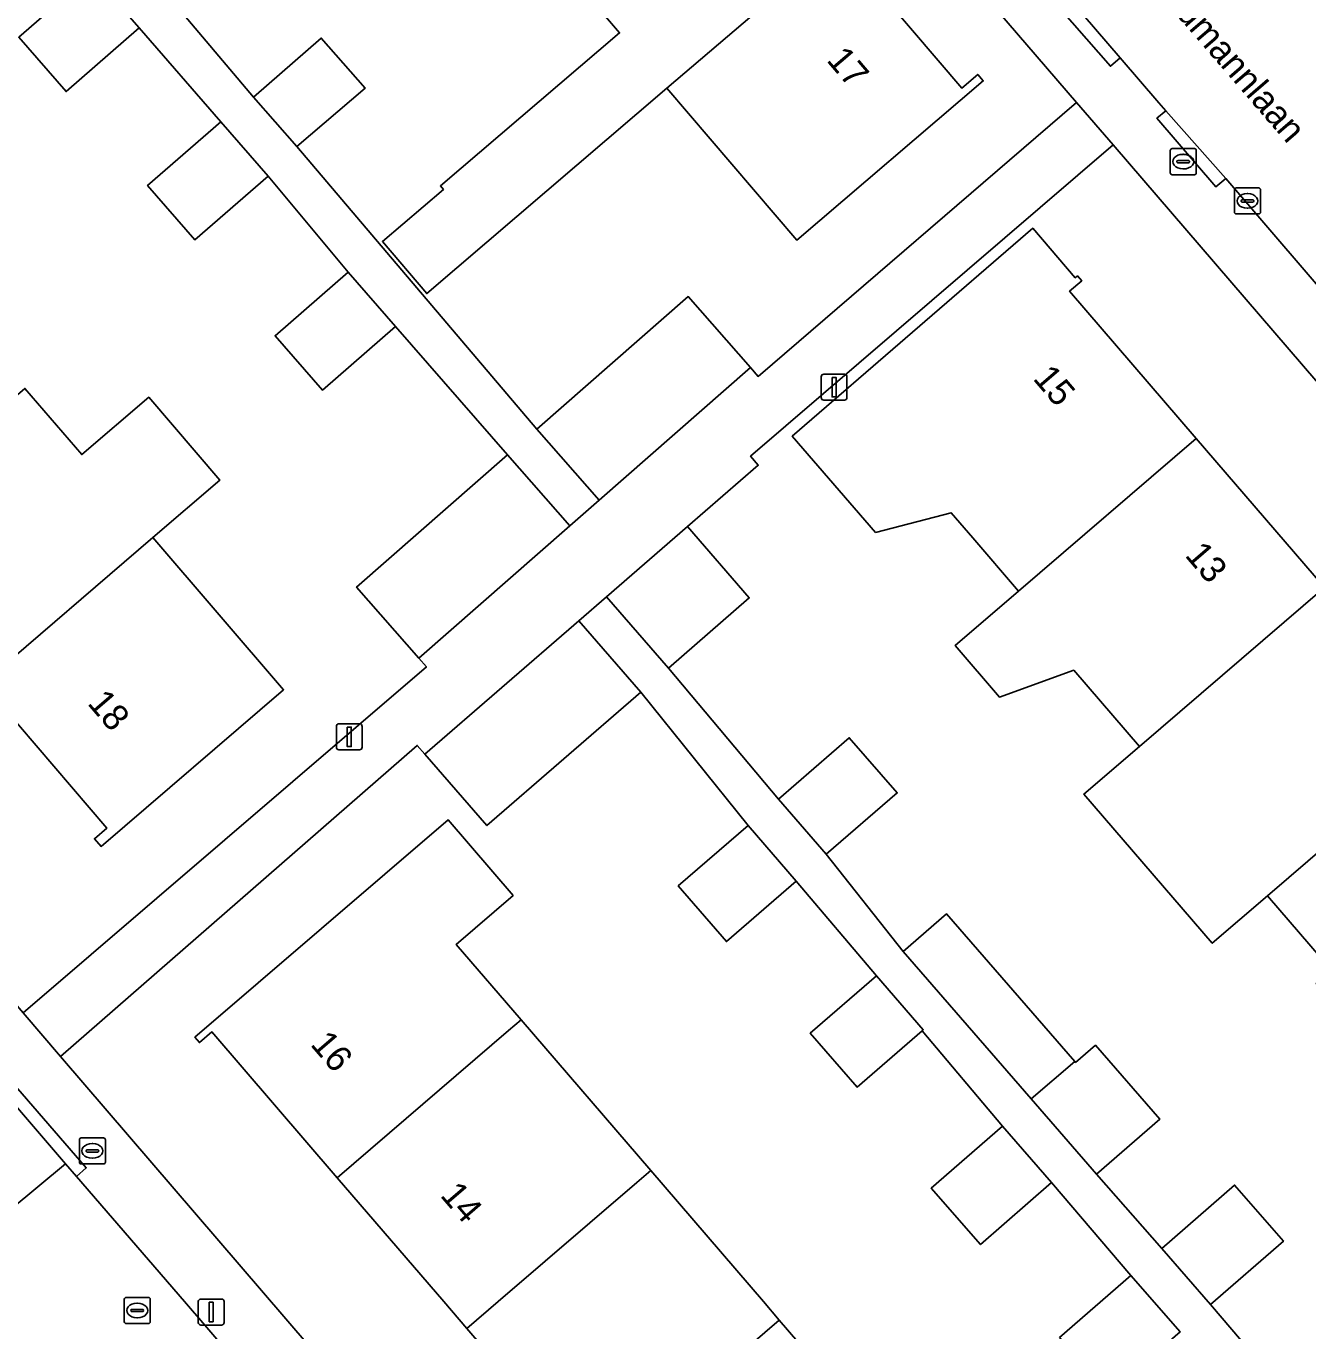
# Model space of a CAD drawing. Extents: x 159352 to 160617, y 385888 to 387323.
# Drawn here: x 160134.7 to 160183.9, y 386498.9 to 386548.9 of the extents above; entities that cross this region are included whole.
import ezdxf

# ---------------------------------------------------------------- set-up
doc = ezdxf.new("R2010")
doc.units = 0
for name, color, linetype in [('IMGEO_Brandkraan', 7, 'Continuous'), ('IMGEO_Erf', 7, 'Continuous'), ('IMGEO_Kolk', 7, 'Continuous'), ('IMGEO_Lichtmast', 7, 'Continuous'), ('IMGEO_Openbare_ruimte_label', 7, 'Continuous'), ('IMGEO_Pand', 7, 'Continuous'), ('IMGEO_Pand_nummerreeks', 7, 'Continuous'), ('IMGEO_Rijbaan_lokaal_open', 7, 'Continuous'), ('IMGEO_Rioolput', 7, 'Continuous'), ('IMGEO_Voetpad_open', 7, 'Continuous')]:
    doc.layers.add(name, color=color, linetype=linetype)

msp = doc.modelspace()

# ---------------------------------------------------------------- linework, layer by layer
at = {"layer": 'IMGEO_Brandkraan'}
for p, q in [((160178.599, 386543.302), (160178.599, 386544.154)), ((160178.674, 386544.228), (160179.526, 386544.228)), ((160179.6, 386544.154), (160179.6, 386543.302)), ((160178.858, 386543.722), (160178.858, 386543.734)), ((160179.296, 386543.685), (160178.898, 386543.685)), ((160178.901, 386543.771), (160179.299, 386543.771)), ((160179.087, 386544.008), (160179.112, 386544.008)), ((160179.342, 386543.734), (160179.342, 386543.722)), ((160179.526, 386543.228), (160178.674, 386543.228)), ((160179.11, 386543.448), (160179.085, 386543.448)), ((160136.774, 386505.356), (160136.774, 386506.208)), ((160136.849, 386506.282), (160137.701, 386506.282)), ((160137.262, 386506.062), (160137.287, 386506.062)), ((160137.775, 386506.208), (160137.775, 386505.356)), ((160137.033, 386505.776), (160137.033, 386505.788)), ((160137.471, 386505.739), (160137.073, 386505.739)), ((160137.076, 386505.825), (160137.474, 386505.825)), ((160137.517, 386505.788), (160137.517, 386505.776)), ((160137.701, 386505.282), (160136.849, 386505.282)), ((160137.285, 386505.502), (160137.26, 386505.502))]:
    msp.add_line(p, q, dxfattribs=at)
for points in [[(160178.599, 386543.302), (160178.599, 386544.154)], [(160178.674, 386544.228), (160179.526, 386544.228)], [(160179.6, 386544.154), (160179.6, 386543.302)], [(160179.526, 386543.228), (160178.674, 386543.228)], [(160136.774, 386505.356), (160136.774, 386506.208)], [(160136.849, 386506.282), (160137.701, 386506.282)], [(160137.775, 386506.208), (160137.775, 386505.356)], [(160137.701, 386505.282), (160136.849, 386505.282)]]:
    msp.add_lwpolyline(points, dxfattribs=at)
for centre, radius, start, end in [((160178.676, 386544.152), 0.0765, 91.552, 178.448), ((160178.676, 386544.152), 0.0765, 91.552, 178.448), ((160179.524, 386544.152), 0.0765, 1.552, 88.448), ((160179.524, 386544.152), 0.0765, 1.552, 88.448), ((160178.898, 386543.731), 0.0403, 85.8775, 175.7526), ((160178.895, 386543.721), 0.0366, 178.938, 274.7102), ((160179.299, 386543.728), 0.043, 264.8664, 352.4533), ((160179.303, 386543.733), 0.0386, 1.7309, 96.639), ((160178.676, 386543.304), 0.0765, 181.552, 268.448), ((160178.676, 386543.304), 0.0765, 181.552, 268.448), ((160179.524, 386543.304), 0.0765, 271.552, 358.448), ((160179.524, 386543.304), 0.0765, 271.552, 358.448), ((160136.851, 386506.206), 0.0765, 91.552, 178.448), ((160136.851, 386506.206), 0.0765, 91.552, 178.448), ((160137.699, 386506.206), 0.0765, 1.552, 88.448), ((160137.699, 386506.206), 0.0765, 1.552, 88.448), ((160137.073, 386505.785), 0.0403, 85.8775, 175.7526), ((160137.07, 386505.775), 0.0366, 178.938, 274.7102), ((160137.474, 386505.782), 0.043, 264.8664, 352.4533), ((160137.478, 386505.787), 0.0386, 1.7309, 96.639), ((160136.851, 386505.358), 0.0765, 181.552, 268.448), ((160136.851, 386505.358), 0.0765, 181.552, 268.448), ((160137.699, 386505.358), 0.0765, 271.552, 358.448), ((160137.699, 386505.358), 0.0765, 271.552, 358.448)]:
    msp.add_arc(centre, radius, start, end, dxfattribs=at)
for centre, major_axis, ratio, start_param, end_param in [((160179.086, 386543.728), (-0.387, 0.002), 0.722429, 4.712389, 7.853982), ((160179.111, 386543.728), (-0.39, 0.002), 0.717154, 1.570796, 4.712389), ((160137.261, 386505.782), (-0.387, 0.002), 0.722429, 4.712389, 7.853982), ((160137.286, 386505.782), (-0.39, 0.002), 0.717154, 1.570796, 4.712389)]:
    msp.add_ellipse(centre, major_axis=major_axis, ratio=ratio, start_param=start_param, end_param=end_param, dxfattribs=at)
at = {"layer": 'IMGEO_Erf'}
for points in [[(160138.668, 386583.845), (160122.717, 386570.341), (160125.538, 386567.009), (160128.349, 386569.415), (160133.317, 386563.611), (160130.574, 386561.264), (160138.567, 386551.922), (160141.163, 386554.185), (160142.899, 386552.194), (160140.303, 386549.931), (160143.455, 386546.205), (160146.051, 386548.468), (160147.731, 386546.541), (160145.113, 386544.303), (160154.321, 386533.47), (160160.119, 386538.551), (160162.504, 386535.828), (160162.801, 386535.49), (160175.006, 386545.996), (160142.707, 386583.526)], [(160139.074, 386548.86), (160136.267, 386546.417), (160134.453, 386548.502), (160137.259, 386550.944), (160134.168, 386554.575), (160131.362, 386552.132), (160129.547, 386554.217), (160132.353, 386556.66), (160129.366, 386560.224), (160126.653, 386557.895), (160121.677, 386563.691), (160124.389, 386566.02), (160121.528, 386569.324), (160102.633, 386552.96)], [(160165.838, 386552.13), (160170.609, 386546.551), (160171.219, 386547.073), (160171.433, 386546.823), (160164.286, 386540.713), (160159.302, 386546.541), (160150.095, 386538.668), (160148.392, 386540.659), (160150.734, 386542.662), (160150.62, 386542.795), (160157.486, 386548.665), (160154.415, 386552.257)], [(160102.324, 386548.818), (160134.624, 386511.079), (160150.083, 386524.345), (160149.786, 386524.683), (160147.401, 386527.406), (160153.193, 386532.481), (160148.902, 386537.408), (160146.096, 386534.965), (160144.281, 386537.05), (160147.087, 386539.493), (160144.009, 386543.171), (160141.203, 386540.728), (160139.388, 386542.813), (160142.194, 386545.256), (160139.074, 386548.86)], [(160221.545, 386491.86), (160214.547, 386500), (160176.408, 386544.366), (160162.512, 386532.425), (160162.806, 386532.085), (160160.09, 386529.729), (160162.462, 386526.994), (160159.363, 386524.305), (160163.578, 386519.276), (160166.296, 386521.632), (160168.132, 386519.513), (160165.414, 386517.158), (160168.364, 386513.432), (160170.025, 386514.874), (160174.938, 386509.215), (160174.973, 386509.174), (160175.735, 386509.836), (160178.2, 386506.996), (160175.776, 386504.892), (160178.276, 386502.04), (160181.068, 386504.47), (160182.942, 386502.316), (160180.15, 386499.887), (160183.191, 386496.32)], [(160184.79, 386512.711), (160182.332, 386515.571), (160180.21, 386513.748), (160175.294, 386519.468), (160177.416, 386521.292), (160174.903, 386524.216), (160172.052, 386523.19), (160170.354, 386525.167), (160172.785, 386527.256), (160171.027, 386529.302), (160170.204, 386530.259), (160167.303, 386529.506), (160164.111, 386533.197), (160173.331, 386541.17), (160174.961, 386539.274), (160175.044, 386539.346), (160175.207, 386539.157), (160174.739, 386538.756), (160179.594, 386533.107), (160184.509, 386527.388)], [(160134.686, 386535.03), (160136.866, 386532.49), (160139.434, 386534.693), (160142.164, 386531.511), (160139.597, 386529.308), (160144.608, 386523.47), (160137.607, 386517.461), (160137.353, 386517.756), (160137.829, 386518.164), (160133.071, 386523.707)], [(160174.36, 386498.624), (160177.086, 386501.004), (160174.054, 386504.566), (160171.328, 386502.186), (160169.437, 386504.352), (160172.164, 386506.732), (160169.085, 386510.393), (160166.591, 386508.228), (160164.799, 386510.292), (160167.338, 386512.497), (160164.259, 386516.133), (160161.582, 386513.813), (160159.734, 386515.945), (160162.412, 386518.265), (160158.298, 386523.381), (160152.399, 386518.262), (160150.026, 386520.996), (160149.732, 386521.336), (160136.054, 386509.407), (160180.959, 386457.092)], [(160156.561, 386493.235), (160151.634, 386498.968), (160150.747, 386500), (160146.662, 386504.752), (160141.855, 386510.346), (160141.378, 386509.937), (160141.204, 386510.139), (160150.913, 386518.483), (160153.406, 386515.582), (160151.223, 386513.705), (160153.71, 386510.811), (160158.68, 386505.028), (160163.001, 386500), (160163.609, 386499.292), (160168.537, 386493.558)]]:
    msp.add_lwpolyline(points, dxfattribs=at)
at = {"layer": 'IMGEO_Kolk'}
for p, q in [((160181.062, 386541.794), (160181.062, 386542.646)), ((160181.137, 386542.72), (160181.989, 386542.72)), ((160182.063, 386542.646), (160182.063, 386541.794)), ((160181.321, 386542.214), (160181.321, 386542.226)), ((160181.759, 386542.177), (160181.361, 386542.177)), ((160181.364, 386542.263), (160181.762, 386542.263)), ((160181.55, 386542.5), (160181.575, 386542.5)), ((160181.805, 386542.226), (160181.805, 386542.214)), ((160181.989, 386541.72), (160181.137, 386541.72)), ((160181.573, 386541.94), (160181.548, 386541.94))]:
    msp.add_line(p, q, dxfattribs=at)
for points in [[(160181.062, 386541.794), (160181.062, 386542.646)], [(160181.137, 386542.72), (160181.989, 386542.72)], [(160182.063, 386542.646), (160182.063, 386541.794)], [(160181.989, 386541.72), (160181.137, 386541.72)]]:
    msp.add_lwpolyline(points, dxfattribs=at)
for centre, radius, start, end in [((160181.139, 386542.644), 0.0765, 91.552, 178.448), ((160181.139, 386542.644), 0.0765, 91.552, 178.448), ((160181.987, 386542.644), 0.0765, 1.552, 88.448), ((160181.987, 386542.644), 0.0765, 1.552, 88.448), ((160181.361, 386542.223), 0.0403, 85.8775, 175.7526), ((160181.358, 386542.213), 0.0366, 178.938, 274.7102), ((160181.762, 386542.22), 0.043, 264.8664, 352.4533), ((160181.766, 386542.225), 0.0386, 1.7309, 96.639), ((160181.139, 386541.796), 0.0765, 181.552, 268.448), ((160181.139, 386541.796), 0.0765, 181.552, 268.448), ((160181.987, 386541.796), 0.0765, 271.552, 358.448), ((160181.987, 386541.796), 0.0765, 271.552, 358.448)]:
    msp.add_arc(centre, radius, start, end, dxfattribs=at)
for centre, major_axis, ratio, start_param, end_param in [((160181.549, 386542.22), (-0.387, 0.002), 0.722429, 4.712389, 7.853982), ((160181.574, 386542.22), (-0.39, 0.002), 0.717154, 1.570796, 4.712389)]:
    msp.add_ellipse(centre, major_axis=major_axis, ratio=ratio, start_param=start_param, end_param=end_param, dxfattribs=at)
at = {"layer": 'IMGEO_Lichtmast'}
for p, q in [((160165.317, 386535.577), (160166.107, 386535.577)), ((160166.107, 386535.577), (160165.317, 386535.577)), ((160165.217, 386534.677), (160165.217, 386535.477)), ((160165.217, 386535.477), (160165.217, 386534.677)), ((160166.207, 386535.477), (160166.207, 386534.677)), ((160166.207, 386534.677), (160166.207, 386535.477)), ((160166.107, 386534.577), (160165.317, 386534.577)), ((160165.317, 386534.577), (160166.107, 386534.577)), ((160146.628, 386521.267), (160146.628, 386522.067)), ((160146.628, 386522.067), (160146.628, 386521.267)), ((160146.728, 386522.167), (160147.518, 386522.167)), ((160147.518, 386522.167), (160146.728, 386522.167)), ((160147.618, 386522.067), (160147.618, 386521.267)), ((160147.618, 386521.267), (160147.618, 386522.067)), ((160147.518, 386521.167), (160146.728, 386521.167)), ((160146.728, 386521.167), (160147.518, 386521.167)), ((160141.435, 386500.101), (160142.225, 386500.101)), ((160142.225, 386500.101), (160141.435, 386500.101)), ((160141.335, 386499.201), (160141.335, 386500.001)), ((160141.335, 386500.001), (160141.335, 386499.201)), ((160142.325, 386500.001), (160142.325, 386499.201)), ((160142.325, 386499.201), (160142.325, 386500.001)), ((160142.225, 386499.101), (160141.435, 386499.101)), ((160141.435, 386499.101), (160142.225, 386499.101))]:
    msp.add_line(p, q, dxfattribs=at)
for points in [[(160165.637, 386535.452), (160165.787, 386535.452), (160165.787, 386534.702), (160165.637, 386534.702), (160165.637, 386535.452)], [(160147.048, 386522.042), (160147.198, 386522.042), (160147.198, 386521.292), (160147.048, 386521.292), (160147.048, 386522.042)], [(160141.755, 386499.976), (160141.905, 386499.976), (160141.905, 386499.226), (160141.755, 386499.226), (160141.755, 386499.976)]]:
    msp.add_lwpolyline(points, dxfattribs=at)
for centre, start, end in [((160165.317, 386535.477), 90, 180), ((160165.317, 386535.477), 90, 180), ((160166.107, 386535.477), 0, 90), ((160166.107, 386535.477), 360, 90), ((160165.317, 386534.677), 180, 270), ((160165.317, 386534.677), 180, 270), ((160166.107, 386534.677), 270, 0), ((160166.107, 386534.677), 270, 0), ((160146.728, 386522.067), 90, 180), ((160146.728, 386522.067), 90, 180), ((160147.518, 386522.067), 0, 90), ((160147.518, 386522.067), 360, 90), ((160146.728, 386521.267), 180, 270), ((160146.728, 386521.267), 180, 270), ((160147.518, 386521.267), 270, 0), ((160147.518, 386521.267), 270, 0), ((160141.435, 386500.001), 90, 180), ((160141.435, 386500.001), 90, 180), ((160142.225, 386500.001), 0, 90), ((160142.225, 386500.001), 360, 90), ((160141.435, 386499.201), 180, 270), ((160141.435, 386499.201), 180, 270), ((160142.225, 386499.201), 270, 0), ((160142.225, 386499.201), 270, 0)]:
    msp.add_arc(centre, 0.1, start, end, dxfattribs=at)
at = {"layer": 'IMGEO_Pand'}
for points in [[(160160.951, 386557.846), (160154.415, 386552.257), (160157.486, 386548.665), (160150.62, 386542.795), (160150.734, 386542.662), (160148.392, 386540.659), (160150.095, 386538.668), (160159.302, 386546.541), (160165.838, 386552.13)], [(160159.302, 386546.541), (160164.286, 386540.713), (160171.433, 386546.823), (160171.219, 386547.073), (160170.609, 386546.551), (160165.838, 386552.13)], [(160137.259, 386550.944), (160134.453, 386548.502), (160136.267, 386546.417), (160139.074, 386548.86)], [(160146.051, 386548.468), (160143.455, 386546.205), (160145.113, 386544.303), (160147.731, 386546.541)], [(160142.194, 386545.256), (160139.388, 386542.813), (160141.203, 386540.728), (160144.009, 386543.171)], [(160179.594, 386533.107), (160174.739, 386538.756), (160175.207, 386539.157), (160175.044, 386539.346), (160174.961, 386539.274), (160173.331, 386541.17), (160164.111, 386533.197), (160167.303, 386529.506), (160170.204, 386530.259), (160171.027, 386529.302), (160172.785, 386527.256)], [(160147.087, 386539.493), (160144.281, 386537.05), (160146.096, 386534.965), (160148.902, 386537.408)], [(160162.504, 386535.828), (160160.119, 386538.551), (160154.321, 386533.47), (160156.706, 386530.747)], [(160139.597, 386529.308), (160142.164, 386531.511), (160139.434, 386534.693), (160136.866, 386532.49), (160134.686, 386535.03), (160128.16, 386529.429), (160133.071, 386523.707)], [(160172.785, 386527.256), (160170.354, 386525.167), (160172.052, 386523.19), (160174.903, 386524.216), (160177.416, 386521.292), (160184.509, 386527.388), (160179.594, 386533.107)], [(160155.578, 386529.758), (160153.193, 386532.481), (160147.401, 386527.406), (160149.786, 386524.683)], [(160156.99, 386527.039), (160159.363, 386524.305), (160162.462, 386526.994), (160160.09, 386529.729)], [(160133.071, 386523.707), (160137.829, 386518.164), (160137.353, 386517.756), (160137.607, 386517.461), (160144.608, 386523.47), (160139.597, 386529.308)], [(160177.416, 386521.292), (160175.294, 386519.468), (160180.21, 386513.748), (160182.332, 386515.571), (160189.425, 386521.668), (160184.509, 386527.388)], [(160150.026, 386520.996), (160152.399, 386518.262), (160158.298, 386523.381), (160155.925, 386526.115)], [(160166.296, 386521.632), (160163.578, 386519.276), (160165.414, 386517.158), (160168.132, 386519.513)], [(160194.341, 386515.948), (160189.425, 386521.668), (160182.332, 386515.571), (160184.79, 386512.711), (160184.2, 386512.204), (160186.657, 386509.344), (160187.247, 386509.851)], [(160153.406, 386515.582), (160150.913, 386518.483), (160141.204, 386510.139), (160141.378, 386509.937), (160141.855, 386510.346), (160146.662, 386504.752), (160153.231, 386510.399), (160153.71, 386510.811), (160151.223, 386513.705)], [(160162.412, 386518.265), (160159.734, 386515.945), (160161.582, 386513.813), (160164.259, 386516.133)], [(160173.269, 386507.781), (160174.938, 386509.215), (160170.025, 386514.874), (160168.364, 386513.432)], [(160169.085, 386510.393), (160169.13, 386510.432), (160167.338, 386512.497), (160164.799, 386510.292), (160166.591, 386508.228)], [(160153.231, 386510.399), (160146.662, 386504.752), (160150.747, 386500), (160151.634, 386498.968), (160152.835, 386500), (160158.155, 386504.572), (160158.68, 386505.028), (160153.71, 386510.811)], [(160174.938, 386509.215), (160173.269, 386507.781), (160175.776, 386504.892), (160178.2, 386506.996), (160175.735, 386509.836), (160174.973, 386509.174)], [(160169.437, 386504.352), (160171.328, 386502.186), (160174.054, 386504.566), (160172.164, 386506.732)], [(160163.609, 386499.292), (160163.001, 386500), (160158.68, 386505.028), (160158.155, 386504.572), (160152.835, 386500), (160151.634, 386498.968), (160156.561, 386493.235)], [(160181.068, 386504.47), (160178.276, 386502.04), (160180.15, 386499.887), (160182.942, 386502.316)], [(160174.36, 386498.624), (160176.25, 386496.459), (160178.976, 386498.838), (160177.086, 386501.004)], [(160168.537, 386493.558), (160163.609, 386499.292), (160156.561, 386493.235), (160161.489, 386487.501)]]:
    msp.add_lwpolyline(points, close=True, dxfattribs=at)
at = {"layer": 'IMGEO_Rijbaan_lokaal_open'}
for points in [[(160144.471, 386585.091), (160144.986, 386584.533), (160154.663, 386573.416), (160161.791, 386565.006), (160169.743, 386555.823), (160174.321, 386550.474), (160176.681, 386547.715), (160178.165, 386545.981), (160178.429, 386545.682), (160180.731, 386543.081), (160200.034, 386520.57), (160200.139, 386520.66), (160205.346, 386525.105), (160202.475, 386528.527), (160199.828, 386531.758), (160198.659, 386533.137), (160197.022, 386535.028), (160186.158, 386547.581), (160185.901, 386547.899), (160185.858, 386547.885), (160174.603, 386560.997), (160173.771, 386561.969), (160173.756, 386561.984), (160172.019, 386563.821)], [(160094.968, 386542.33), (160097.285, 386539.714), (160102.115, 386533.9), (160108.859, 386526.114), (160112.585, 386521.812), (160116.603, 386517.173), (160118.104, 386515.429), (160120.479, 386512.671), (160120.672, 386512.446), (160129.132, 386502.563), (160129.843, 386501.718), (160130.555, 386500.613), (160130.853, 386500.805), (160136.244, 386505.282), (160133.39, 386508.593), (160133.259, 386508.751), (160132.757, 386509.34), (160130.529, 386511.974), (160103.652, 386543.237), (160100.894, 386546.464), (160100.736, 386546.642), (160088.066, 386555.337)], [(160140.8, 386500), (160136.661, 386504.806), (160136.244, 386505.282), (160130.853, 386500.805), (160130.555, 386500.613)], [(160142.225, 386487.682), (160147.506, 386492.212), (160140.8, 386500)]]:
    msp.add_lwpolyline(points, dxfattribs=at)
at = {"layer": 'IMGEO_Rioolput'}
for p, q in [((160138.493, 386499.235), (160138.493, 386500.087)), ((160138.568, 386500.161), (160139.42, 386500.161)), ((160139.494, 386500.087), (160139.494, 386499.235)), ((160138.752, 386499.655), (160138.752, 386499.667)), ((160139.19, 386499.618), (160138.792, 386499.618)), ((160138.795, 386499.704), (160139.193, 386499.704)), ((160138.981, 386499.941), (160139.006, 386499.941)), ((160139.236, 386499.667), (160139.236, 386499.655)), ((160139.42, 386499.161), (160138.568, 386499.161)), ((160139.004, 386499.381), (160138.979, 386499.381))]:
    msp.add_line(p, q, dxfattribs=at)
for points in [[(160138.493, 386499.235), (160138.493, 386500.087)], [(160138.568, 386500.161), (160139.42, 386500.161)], [(160139.494, 386500.087), (160139.494, 386499.235)], [(160139.42, 386499.161), (160138.568, 386499.161)]]:
    msp.add_lwpolyline(points, dxfattribs=at)
for centre, radius, start, end in [((160138.57, 386500.085), 0.0765, 91.552, 178.448), ((160138.57, 386500.085), 0.0765, 91.552, 178.448), ((160139.418, 386500.085), 0.0765, 1.552, 88.448), ((160139.418, 386500.085), 0.0765, 1.552, 88.448), ((160138.792, 386499.664), 0.0403, 85.8775, 175.7526), ((160138.789, 386499.654), 0.0366, 178.938, 274.7102), ((160139.193, 386499.661), 0.043, 264.8664, 352.4533), ((160139.197, 386499.666), 0.0386, 1.7309, 96.639), ((160138.57, 386499.237), 0.0765, 181.552, 268.448), ((160138.57, 386499.237), 0.0765, 181.552, 268.448), ((160139.418, 386499.237), 0.0765, 271.552, 358.448), ((160139.418, 386499.237), 0.0765, 271.552, 358.448)]:
    msp.add_arc(centre, radius, start, end, dxfattribs=at)
for centre, major_axis, ratio, start_param, end_param in [((160138.98, 386499.661), (-0.387, 0.002), 0.722429, 4.712389, 7.853982), ((160139.005, 386499.661), (-0.39, 0.002), 0.717154, 1.570796, 4.712389)]:
    msp.add_ellipse(centre, major_axis=major_axis, ratio=ratio, start_param=start_param, end_param=end_param, dxfattribs=at)
at = {"layer": 'IMGEO_Voetpad_open'}
for points in [[(160201.901, 386518.396), (160200.827, 386519.646), (160200.034, 386520.57), (160180.731, 386543.081), (160180.352, 386542.756), (160178.091, 386545.392), (160178.429, 386545.682), (160178.165, 386545.981), (160176.681, 386547.715), (160176.306, 386547.388), (160173.921, 386550.126), (160174.321, 386550.474), (160169.743, 386555.823), (160161.791, 386565.006), (160154.663, 386573.416), (160144.986, 386584.533), (160144.471, 386585.091)], [(160142.707, 386583.526), (160175.006, 386545.996), (160176.408, 386544.366), (160214.547, 386500), (160221.545, 386491.86), (160222.49, 386490.761), (160241.983, 386468.085)], [(160198.543, 386436.605), (160188.846, 386447.903), (160185.622, 386451.659), (160182.005, 386455.873), (160180.959, 386457.092), (160136.054, 386509.407), (160134.624, 386511.079), (160102.324, 386548.818)], [(160100.736, 386546.642), (160100.894, 386546.464), (160103.652, 386543.237), (160130.529, 386511.974), (160130.938, 386512.314), (160133.141, 386509.659), (160132.757, 386509.34), (160133.259, 386508.751), (160133.39, 386508.593), (160133.768, 386508.919), (160137.039, 386505.132), (160136.661, 386504.806), (160140.8, 386500), (160147.506, 386492.212), (160147.624, 386492.075), (160161.714, 386475.665), (160173.205, 386462.367), (160177.014, 386457.926), (160177.393, 386458.251), (160182.796, 386451.965), (160182.417, 386451.64), (160184.324, 386449.425), (160195.901, 386435.96), (160196.055, 386435.785)], [(160183.191, 386496.32), (160180.15, 386499.887), (160178.276, 386502.04), (160175.776, 386504.892), (160173.269, 386507.781), (160168.364, 386513.432), (160165.414, 386517.158), (160163.578, 386519.276), (160159.363, 386524.305), (160156.99, 386527.039), (160155.925, 386526.115), (160158.298, 386523.381), (160162.412, 386518.265), (160164.259, 386516.133), (160167.338, 386512.497), (160169.13, 386510.432), (160169.085, 386510.393), (160172.164, 386506.732), (160174.054, 386504.566), (160177.086, 386501.004), (160178.976, 386498.838)]]:
    msp.add_lwpolyline(points, dxfattribs=at)
for points in [[(160140.303, 386549.931), (160138.567, 386551.922), (160130.574, 386561.264), (160130.505, 386561.205), (160125.538, 386567.009), (160122.717, 386570.341), (160122.061, 386569.785), (160121.528, 386569.324), (160124.389, 386566.02), (160129.366, 386560.224), (160132.353, 386556.66), (160134.168, 386554.575), (160137.259, 386550.944), (160139.074, 386548.86), (160142.194, 386545.256), (160144.009, 386543.171), (160147.087, 386539.493), (160148.902, 386537.408), (160153.193, 386532.481), (160155.578, 386529.758), (160156.706, 386530.747), (160154.321, 386533.47), (160145.113, 386544.303), (160143.455, 386546.205)], [(160174.321, 386550.474), (160173.921, 386550.126), (160176.306, 386547.388), (160176.681, 386547.715)], [(160160.09, 386529.729), (160162.806, 386532.085), (160162.512, 386532.425), (160176.408, 386544.366), (160175.006, 386545.996), (160162.801, 386535.49), (160162.504, 386535.828), (160156.706, 386530.747), (160155.578, 386529.758), (160149.786, 386524.683), (160150.083, 386524.345), (160134.624, 386511.079), (160136.054, 386509.407), (160149.732, 386521.336), (160150.026, 386520.996), (160155.925, 386526.115), (160156.99, 386527.039)], [(160178.429, 386545.682), (160178.091, 386545.392), (160180.352, 386542.756), (160180.731, 386543.081)], [(160136.244, 386505.282), (160136.661, 386504.806), (160137.039, 386505.132), (160133.768, 386508.919), (160133.39, 386508.593)]]:
    msp.add_lwpolyline(points, close=True, dxfattribs=at)

# ---------------------------------------------------------------- texts
at = {"layer": 'IMGEO_Openbare_ruimte_label'}
msp.add_text('Neumannlaan', height=1, rotation=310.7442, dxfattribs=at).set_placement((160177.681, 386550.686))
at = {"layer": 'IMGEO_Pand_nummerreeks'}
for s, rotation, p in [('17', 310.5333, (160165.392, 386547.606)), ('15', 310.677, (160173.305, 386535.393)), ('13', 310.676, (160179.131, 386528.614)), ('18', 310.6397, (160137.052, 386522.938)), ('16', 310.6741, (160145.601, 386509.854)), ('14', 310.6765, (160150.578, 386504.063))]:
    msp.add_text(s, height=1, rotation=rotation, dxfattribs=at).set_placement(p)

doc.saveas('drawing.dxf')
